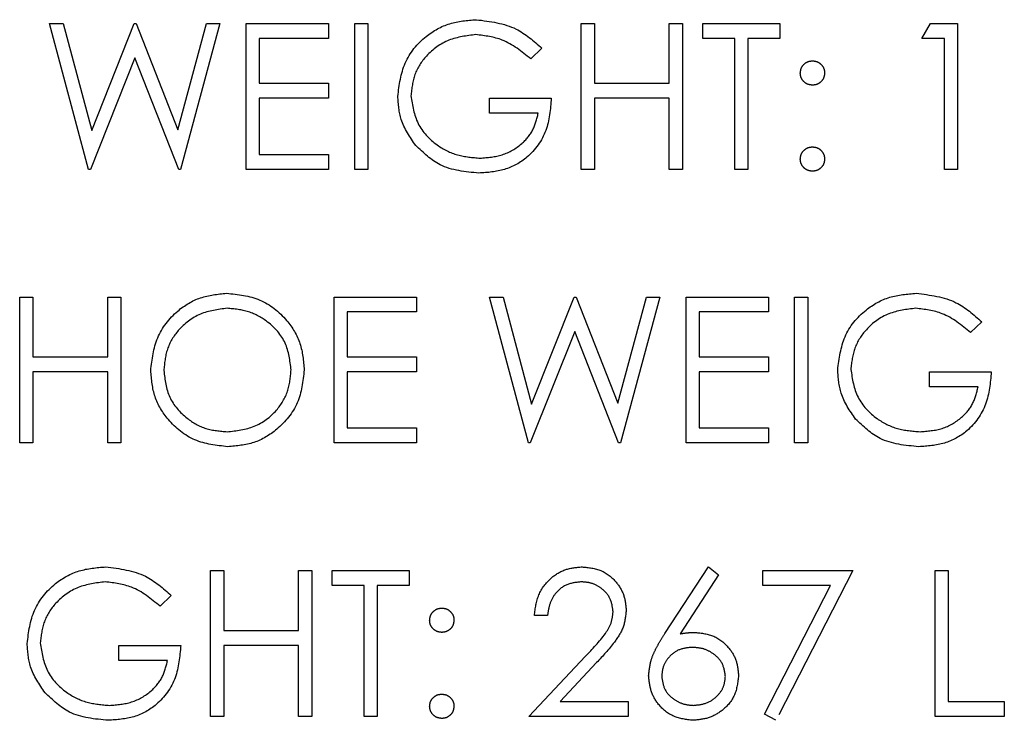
# Model space of a CAD drawing. Header units: inches. Extents: x 1880 to 2363, y -453 to -54.
# Tile 494 of 656: x 1903.26 to 1903.867, y -127.103 to -126.671. Entities that reach past the tile are written whole.
import ezdxf

# ---------------------------------------------------------------- set-up
doc = ezdxf.new("R2010")
doc.units = ezdxf.units.IN
doc.header["$LTSCALE"] = 0.5
doc.header["$MEASUREMENT"] = 0
doc.linetypes.add('HIDDEN', pattern=[0.225, 0.15, -0.075])
doc.layers.add('SID-M-H', color=4, linetype='HIDDEN')

msp = doc.modelspace()

# ---------------------------------------------------------------- linework, layer by layer
at = {"layer": 'SID-M-H'}
for p, q in [((1903.27857, -126.67347), (1903.28691, -126.67347)), ((1903.30251, -126.76347), (1903.27857, -126.67347)), ((1903.28691, -126.67347), (1903.30453, -126.73948)), ((1903.30453, -126.73948), (1903.33072, -126.67347)), ((1903.33072, -126.67347), (1903.3319, -126.67347)), ((1903.3319, -126.67347), (1903.3576, -126.73902)), ((1903.3576, -126.73902), (1903.37531, -126.67347)), ((1903.38357, -126.67347), (1903.3593, -126.76347)), ((1903.37531, -126.67347), (1903.38357, -126.67347)), ((1903.39972, -126.76347), (1903.39972, -126.67347)), ((1903.39972, -126.67347), (1903.45049, -126.67347)), ((1903.45049, -126.67347), (1903.45049, -126.6827)), ((1903.46664, -126.67347), (1903.47472, -126.67347)), ((1903.46664, -126.76347), (1903.46664, -126.67347)), ((1903.47472, -126.67347), (1903.47472, -126.76347)), ((1903.60626, -126.67347), (1903.61434, -126.67347)), ((1903.60626, -126.76347), (1903.60626, -126.67347)), ((1903.61434, -126.67347), (1903.61434, -126.71039)), ((1903.66049, -126.67347), (1903.66857, -126.67347)), ((1903.66049, -126.71039), (1903.66049, -126.67347)), ((1903.66857, -126.67347), (1903.66857, -126.76347)), ((1903.68126, -126.67347), (1903.72857, -126.67347)), ((1903.68126, -126.6827), (1903.68126, -126.67347)), ((1903.72857, -126.67347), (1903.72857, -126.6827)), ((1903.81626, -126.6827), (1903.82154, -126.67347)), ((1903.82154, -126.67347), (1903.83818, -126.67347)), ((1903.83818, -126.67347), (1903.83818, -126.76347)), ((1903.4078, -126.6827), (1903.4078, -126.71039)), ((1903.45049, -126.6827), (1903.4078, -126.6827)), ((1903.70087, -126.6827), (1903.68126, -126.6827)), ((1903.70087, -126.76347), (1903.70087, -126.6827)), ((1903.70895, -126.6827), (1903.70895, -126.76347)), ((1903.72857, -126.6827), (1903.70895, -126.6827)), ((1903.8301, -126.6827), (1903.81626, -126.6827)), ((1903.8301, -126.76347), (1903.8301, -126.6827)), ((1903.58203, -126.68883), (1903.5751, -126.69539)), ((1903.33107, -126.69464), (1903.30366, -126.76347)), ((1903.35815, -126.76347), (1903.33107, -126.69464)), ((1903.4078, -126.71039), (1903.45049, -126.71039)), ((1903.45049, -126.71039), (1903.45049, -126.71963)), ((1903.61434, -126.71039), (1903.66049, -126.71039)), ((1903.4078, -126.71963), (1903.4078, -126.75424)), ((1903.45049, -126.71963), (1903.4078, -126.71963)), ((1903.54972, -126.71963), (1903.5878, -126.71963)), ((1903.54972, -126.72886), (1903.54972, -126.71963)), ((1903.61434, -126.71963), (1903.61434, -126.76347)), ((1903.66049, -126.71963), (1903.61434, -126.71963)), ((1903.66049, -126.76347), (1903.66049, -126.71963)), ((1903.57972, -126.72886), (1903.54972, -126.72886)), ((1903.4078, -126.75424), (1903.45049, -126.75424)), ((1903.45049, -126.75424), (1903.45049, -126.76347)), ((1903.30366, -126.76347), (1903.30251, -126.76347)), ((1903.3593, -126.76347), (1903.35815, -126.76347)), ((1903.45049, -126.76347), (1903.39972, -126.76347)), ((1903.47472, -126.76347), (1903.46664, -126.76347)), ((1903.61434, -126.76347), (1903.60626, -126.76347)), ((1903.66857, -126.76347), (1903.66049, -126.76347)), ((1903.70895, -126.76347), (1903.70087, -126.76347)), ((1903.83818, -126.76347), (1903.8301, -126.76347)), ((1903.2601, -126.84222), (1903.26818, -126.84222)), ((1903.2601, -126.93222), (1903.2601, -126.84222)), ((1903.26818, -126.84222), (1903.26818, -126.87914)), ((1903.31434, -126.84222), (1903.32241, -126.84222)), ((1903.31434, -126.87914), (1903.31434, -126.84222)), ((1903.32241, -126.84222), (1903.32241, -126.93222)), ((1903.45395, -126.84222), (1903.50472, -126.84222)), ((1903.45395, -126.93222), (1903.45395, -126.84222)), ((1903.50472, -126.84222), (1903.50472, -126.85145)), ((1903.54972, -126.84222), (1903.55807, -126.84222)), ((1903.57366, -126.93222), (1903.54972, -126.84222)), ((1903.55807, -126.84222), (1903.57568, -126.90823)), ((1903.57568, -126.90823), (1903.60188, -126.84222)), ((1903.60188, -126.84222), (1903.60305, -126.84222)), ((1903.60305, -126.84222), (1903.62876, -126.90777)), ((1903.62876, -126.90777), (1903.64646, -126.84222)), ((1903.65472, -126.84222), (1903.63045, -126.93222)), ((1903.64646, -126.84222), (1903.65472, -126.84222)), ((1903.67087, -126.84222), (1903.72164, -126.84222)), ((1903.67087, -126.93222), (1903.67087, -126.84222)), ((1903.72164, -126.84222), (1903.72164, -126.85145)), ((1903.7378, -126.84222), (1903.74587, -126.84222)), ((1903.7378, -126.93222), (1903.7378, -126.84222)), ((1903.74587, -126.84222), (1903.74587, -126.93222)), ((1903.46203, -126.85145), (1903.46203, -126.87914)), ((1903.50472, -126.85145), (1903.46203, -126.85145)), ((1903.67895, -126.85145), (1903.67895, -126.87914)), ((1903.72164, -126.85145), (1903.67895, -126.85145)), ((1903.85318, -126.85758), (1903.84626, -126.86414)), ((1903.60222, -126.86339), (1903.57482, -126.93222)), ((1903.6293, -126.93222), (1903.60222, -126.86339)), ((1903.26818, -126.87914), (1903.31434, -126.87914)), ((1903.46203, -126.87914), (1903.50472, -126.87914)), ((1903.50472, -126.87914), (1903.50472, -126.88838)), ((1903.67895, -126.87914), (1903.72164, -126.87914)), ((1903.72164, -126.87914), (1903.72164, -126.88838)), ((1903.26818, -126.88838), (1903.26818, -126.93222)), ((1903.31434, -126.88838), (1903.26818, -126.88838)), ((1903.31434, -126.93222), (1903.31434, -126.88838)), ((1903.46203, -126.88838), (1903.46203, -126.92299)), ((1903.50472, -126.88838), (1903.46203, -126.88838)), ((1903.67895, -126.88838), (1903.67895, -126.92299)), ((1903.72164, -126.88838), (1903.67895, -126.88838)), ((1903.82087, -126.88838), (1903.85895, -126.88838)), ((1903.82087, -126.89761), (1903.82087, -126.88838)), ((1903.85087, -126.89761), (1903.82087, -126.89761)), ((1903.46203, -126.92299), (1903.50472, -126.92299)), ((1903.50472, -126.92299), (1903.50472, -126.93222)), ((1903.67895, -126.92299), (1903.72164, -126.92299)), ((1903.72164, -126.92299), (1903.72164, -126.93222)), ((1903.26818, -126.93222), (1903.2601, -126.93222)), ((1903.32241, -126.93222), (1903.31434, -126.93222)), ((1903.50472, -126.93222), (1903.45395, -126.93222)), ((1903.57482, -126.93222), (1903.57366, -126.93222)), ((1903.63045, -126.93222), (1903.6293, -126.93222)), ((1903.72164, -126.93222), (1903.67087, -126.93222)), ((1903.74587, -126.93222), (1903.7378, -126.93222)), ((1903.65786, -127.04973), (1903.68472, -127.00866)), ((1903.68472, -127.00866), (1903.69094, -127.01355)), ((1903.3778, -127.01097), (1903.38587, -127.01097)), ((1903.3778, -127.10097), (1903.3778, -127.01097)), ((1903.38587, -127.01097), (1903.38587, -127.04789)), ((1903.43203, -127.01097), (1903.4401, -127.01097)), ((1903.43203, -127.04789), (1903.43203, -127.01097)), ((1903.4401, -127.01097), (1903.4401, -127.10097)), ((1903.4528, -127.01097), (1903.5001, -127.01097)), ((1903.4528, -127.0202), (1903.4528, -127.01097)), ((1903.5001, -127.01097), (1903.5001, -127.0202)), ((1903.69094, -127.01355), (1903.66716, -127.04991)), ((1903.71818, -127.01097), (1903.77357, -127.01097)), ((1903.71818, -127.0202), (1903.71818, -127.01097)), ((1903.77357, -127.01097), (1903.72626, -127.10328)), ((1903.82434, -127.01097), (1903.83241, -127.01097)), ((1903.82434, -127.10097), (1903.82434, -127.01097)), ((1903.83241, -127.01097), (1903.83241, -127.09174)), ((1903.47241, -127.0202), (1903.4528, -127.0202)), ((1903.47241, -127.10097), (1903.47241, -127.0202)), ((1903.48049, -127.0202), (1903.48049, -127.10097)), ((1903.5001, -127.0202), (1903.48049, -127.0202)), ((1903.7599, -127.0202), (1903.71818, -127.0202)), ((1903.71928, -127.09944), (1903.7599, -127.0202)), ((1903.35357, -127.02633), (1903.34664, -127.03289)), ((1903.58549, -127.03866), (1903.57741, -127.03866)), ((1903.38587, -127.04789), (1903.43203, -127.04789)), ((1903.32126, -127.05713), (1903.35934, -127.05713)), ((1903.32126, -127.06636), (1903.32126, -127.05713)), ((1903.38587, -127.05713), (1903.38587, -127.10097)), ((1903.43203, -127.05713), (1903.38587, -127.05713)), ((1903.43203, -127.10097), (1903.43203, -127.05713)), ((1903.57395, -127.10097), (1903.60885, -127.06372)), ((1903.35126, -127.06636), (1903.32126, -127.06636)), ((1903.61574, -127.06771), (1903.59322, -127.09174)), ((1903.59322, -127.09174), (1903.6351, -127.09174)), ((1903.6351, -127.09174), (1903.6351, -127.10097)), ((1903.83241, -127.09174), (1903.86703, -127.09174)), ((1903.86703, -127.09174), (1903.86703, -127.10097)), ((1903.38587, -127.10097), (1903.3778, -127.10097)), ((1903.4401, -127.10097), (1903.43203, -127.10097)), ((1903.48049, -127.10097), (1903.47241, -127.10097)), ((1903.6351, -127.10097), (1903.57395, -127.10097)), ((1903.72626, -127.10328), (1903.71928, -127.09944)), ((1903.86703, -127.10097), (1903.82434, -127.10097))]:
    msp.add_line(p, q, dxfattribs=at)
for points, knots in [([(1903.49318, -126.71844), (1903.49407, -126.71138), (1903.49584, -126.69728), (1903.50879, -126.68145), (1903.52493, -126.6725), (1903.53603, -126.67161), (1903.54159, -126.67116)], [0, 0, 0, 0, 0.27959, 0.559072, 0.779411, 1, 1, 1, 1]), ([(1903.54159, -126.67116), (1903.55015, -126.67223), (1903.56549, -126.67414), (1903.57696, -126.68433), (1903.58203, -126.68883)], [0, 0, 0, 0, 0.558579, 1, 1, 1, 1]), ([(1903.54132, -126.68039), (1903.53563, -126.68109), (1903.52424, -126.68247), (1903.51095, -126.69208), (1903.50278, -126.70464), (1903.50176, -126.7136), (1903.50126, -126.71808)], [0, 0, 0, 0, 0.279847, 0.559555, 0.779847, 1, 1, 1, 1]), ([(1903.5751, -126.69539), (1903.56954, -126.69082), (1903.5596, -126.68264), (1903.54691, -126.68108), (1903.54132, -126.68039)], [0, 0, 0, 0, 0.55984, 1, 1, 1, 1]), ([(1903.74126, -126.70405), (1903.7414, -126.70295), (1903.74167, -126.70074), (1903.7437, -126.6983), (1903.74616, -126.69679), (1903.74789, -126.69663), (1903.74876, -126.69655)], [0, 0, 0, 0, 0.279585, 0.559454, 0.779697, 1, 1, 1, 1]), ([(1903.74876, -126.69655), (1903.74987, -126.69667), (1903.75209, -126.69693), (1903.75451, -126.69899), (1903.75605, -126.70143), (1903.75619, -126.70318), (1903.75626, -126.70405)], [0, 0, 0, 0, 0.279602, 0.559212, 0.779475, 1, 1, 1, 1]), ([(1903.74876, -126.71155), (1903.74765, -126.71142), (1903.74544, -126.71116), (1903.74299, -126.70911), (1903.74149, -126.70666), (1903.74133, -126.70492), (1903.74126, -126.70405)], [0, 0, 0, 0, 0.279647, 0.559299, 0.779615, 1, 1, 1, 1]), ([(1903.75626, -126.70405), (1903.75613, -126.70516), (1903.75589, -126.70738), (1903.75382, -126.70981), (1903.75137, -126.71133), (1903.74963, -126.71148), (1903.74876, -126.71155)], [0, 0, 0, 0, 0.279517, 0.559326, 0.779544, 1, 1, 1, 1]), ([(1903.50422, -126.74876), (1903.50066, -126.74361), (1903.49431, -126.73441), (1903.49353, -126.72332), (1903.49318, -126.71844)], [0, 0, 0, 0, 0.559317, 1, 1, 1, 1]), ([(1903.50126, -126.71808), (1903.50218, -126.72402), (1903.50402, -126.73593), (1903.51597, -126.74851), (1903.52984, -126.75543), (1903.53922, -126.75618), (1903.54391, -126.75655)], [0, 0, 0, 0, 0.2790614, 0.5585842, 0.7792365, 1, 1, 1, 1]), ([(1903.5878, -126.71963), (1903.58724, -126.72642), (1903.58614, -126.73998), (1903.57475, -126.75603), (1903.55919, -126.76469), (1903.54854, -126.76542), (1903.54321, -126.76578)], [0, 0, 0, 0, 0.280351, 0.559367, 0.779371, 1, 1, 1, 1]), ([(1903.54391, -126.75655), (1903.54856, -126.75619), (1903.55784, -126.75548), (1903.56924, -126.74879), (1903.57714, -126.73954), (1903.57886, -126.73242), (1903.57972, -126.72886)], [0, 0, 0, 0, 0.2802537, 0.5599124, 0.7799408, 1, 1, 1, 1]), ([(1903.54321, -126.76578), (1903.53481, -126.76501), (1903.51978, -126.76364), (1903.50898, -126.75331), (1903.50422, -126.74876)], [0, 0, 0, 0, 0.559617, 1, 1, 1, 1]), ([(1903.74126, -126.75713), (1903.74139, -126.75602), (1903.74165, -126.75381), (1903.74369, -126.75136), (1903.74615, -126.74985), (1903.74789, -126.7497), (1903.74876, -126.74963)], [0, 0, 0, 0, 0.279576, 0.559284, 0.779552, 1, 1, 1, 1]), ([(1903.74876, -126.74963), (1903.74987, -126.74975), (1903.75209, -126.75), (1903.75451, -126.75207), (1903.75605, -126.75451), (1903.75619, -126.75625), (1903.75626, -126.75713)], [0, 0, 0, 0, 0.279602, 0.559212, 0.779475, 1, 1, 1, 1]), ([(1903.74876, -126.76463), (1903.74765, -126.76449), (1903.74545, -126.76422), (1903.74301, -126.76218), (1903.7415, -126.75973), (1903.74134, -126.75799), (1903.74126, -126.75713)], [0, 0, 0, 0, 0.279581, 0.559143, 0.779575, 1, 1, 1, 1]), ([(1903.75626, -126.75713), (1903.75613, -126.75823), (1903.75587, -126.76044), (1903.75382, -126.76288), (1903.75136, -126.76439), (1903.74963, -126.76455), (1903.74876, -126.76463)], [0, 0, 0, 0, 0.279469, 0.559358, 0.779674, 1, 1, 1, 1]), ([(1903.34087, -126.88762), (1903.3417, -126.88067), (1903.34337, -126.86679), (1903.35568, -126.85097), (1903.37123, -126.84155), (1903.38215, -126.84046), (1903.3876, -126.83991)], [0, 0, 0, 0, 0.279731, 0.559327, 0.77968, 1, 1, 1, 1]), ([(1903.3876, -126.83991), (1903.39466, -126.84065), (1903.40876, -126.84213), (1903.42453, -126.85491), (1903.4341, -126.87059), (1903.43503, -126.88165), (1903.43549, -126.88719)], [0, 0, 0, 0, 0.279767, 0.559358, 0.779571, 1, 1, 1, 1]), ([(1903.76434, -126.88719), (1903.76522, -126.88013), (1903.767, -126.86603), (1903.77995, -126.8502), (1903.79609, -126.84125), (1903.80719, -126.84036), (1903.81274, -126.83991)], [0, 0, 0, 0, 0.27959, 0.559072, 0.779411, 1, 1, 1, 1]), ([(1903.81274, -126.83991), (1903.82131, -126.84098), (1903.83664, -126.84289), (1903.84812, -126.85308), (1903.85318, -126.85758)], [0, 0, 0, 0, 0.558579, 1, 1, 1, 1]), ([(1903.388, -126.84914), (1903.38232, -126.84988), (1903.37096, -126.85136), (1903.35796, -126.86138), (1903.35018, -126.87413), (1903.34936, -126.8831), (1903.34895, -126.88758)], [0, 0, 0, 0, 0.279627, 0.55935, 0.77963, 1, 1, 1, 1]), ([(1903.42741, -126.88717), (1903.42672, -126.88145), (1903.42534, -126.87003), (1903.41439, -126.85763), (1903.40142, -126.85047), (1903.39247, -126.84959), (1903.388, -126.84914)], [0, 0, 0, 0, 0.279468, 0.55887, 0.779516, 1, 1, 1, 1]), ([(1903.81247, -126.84914), (1903.80678, -126.84984), (1903.7954, -126.85122), (1903.7821, -126.86083), (1903.77393, -126.87339), (1903.77292, -126.88235), (1903.77241, -126.88683)], [0, 0, 0, 0, 0.279847, 0.559555, 0.779847, 1, 1, 1, 1]), ([(1903.84626, -126.86414), (1903.84069, -126.85957), (1903.83075, -126.85139), (1903.81806, -126.84983), (1903.81247, -126.84914)], [0, 0, 0, 0, 0.55984, 1, 1, 1, 1]), ([(1903.38833, -126.93453), (1903.38135, -126.93376), (1903.3674, -126.93221), (1903.35189, -126.91949), (1903.34233, -126.90404), (1903.34136, -126.89309), (1903.34087, -126.88762)], [0, 0, 0, 0, 0.279663, 0.559354, 0.779636, 1, 1, 1, 1]), ([(1903.34895, -126.88758), (1903.34964, -126.89325), (1903.35102, -126.9046), (1903.36189, -126.91683), (1903.37464, -126.9242), (1903.38355, -126.92493), (1903.388, -126.9253)], [0, 0, 0, 0, 0.279416, 0.559077, 0.779478, 1, 1, 1, 1]), ([(1903.388, -126.9253), (1903.39372, -126.92465), (1903.40514, -126.92335), (1903.41838, -126.91349), (1903.42617, -126.90066), (1903.427, -126.89167), (1903.42741, -126.88717)], [0, 0, 0, 0, 0.2798297, 0.559389, 0.7796538, 1, 1, 1, 1]), ([(1903.43549, -126.88719), (1903.4347, -126.89417), (1903.43311, -126.90814), (1903.4203, -126.92362), (1903.40478, -126.93313), (1903.39381, -126.93406), (1903.38833, -126.93453)], [0, 0, 0, 0, 0.27963, 0.559343, 0.779597, 1, 1, 1, 1]), ([(1903.77537, -126.91751), (1903.77182, -126.91236), (1903.76547, -126.90316), (1903.76468, -126.89207), (1903.76434, -126.88719)], [0, 0, 0, 0, 0.559317, 1, 1, 1, 1]), ([(1903.77241, -126.88683), (1903.77333, -126.89277), (1903.77518, -126.90468), (1903.78712, -126.91726), (1903.80099, -126.92418), (1903.81038, -126.92493), (1903.81507, -126.9253)], [0, 0, 0, 0, 0.279061, 0.558584, 0.779236, 1, 1, 1, 1]), ([(1903.85895, -126.88838), (1903.8584, -126.89517), (1903.85729, -126.90873), (1903.8459, -126.92478), (1903.83035, -126.93344), (1903.8197, -126.93417), (1903.81437, -126.93453)], [0, 0, 0, 0, 0.280351, 0.559367, 0.779371, 1, 1, 1, 1]), ([(1903.81507, -126.9253), (1903.81971, -126.92494), (1903.82899, -126.92423), (1903.84039, -126.91754), (1903.84829, -126.90829), (1903.85001, -126.90117), (1903.85087, -126.89761)], [0, 0, 0, 0, 0.280254, 0.559912, 0.779941, 1, 1, 1, 1]), ([(1903.81437, -126.93453), (1903.80596, -126.93376), (1903.79094, -126.93239), (1903.78013, -126.92206), (1903.77537, -126.91751)], [0, 0, 0, 0, 0.559617, 1, 1, 1, 1]), ([(1903.26472, -127.05594), (1903.26561, -127.04888), (1903.26738, -127.03478), (1903.28033, -127.01895), (1903.29647, -127.01), (1903.30757, -127.00911), (1903.31313, -127.00866)], [0, 0, 0, 0, 0.27959, 0.559072, 0.779411, 1, 1, 1, 1]), ([(1903.31313, -127.00866), (1903.32169, -127.00973), (1903.33703, -127.01164), (1903.3485, -127.02183), (1903.35357, -127.02633)], [0, 0, 0, 0, 0.558579, 1, 1, 1, 1]), ([(1903.57741, -127.03866), (1903.57794, -127.03429), (1903.57898, -127.02555), (1903.58666, -127.01555), (1903.59643, -127.00955), (1903.60332, -127.00896), (1903.60676, -127.00866)], [0, 0, 0, 0, 0.280029, 0.559515, 0.779668, 1, 1, 1, 1]), ([(1903.60676, -127.00866), (1903.61078, -127.00904), (1903.61879, -127.00979), (1903.6277, -127.01712), (1903.6331, -127.02601), (1903.63367, -127.03228), (1903.63395, -127.03542)], [0, 0, 0, 0, 0.27989, 0.559224, 0.779582, 1, 1, 1, 1]), ([(1903.31286, -127.01789), (1903.30716, -127.01859), (1903.29578, -127.01997), (1903.28249, -127.02958), (1903.27431, -127.04214), (1903.2733, -127.0511), (1903.2728, -127.05558)], [0, 0, 0, 0, 0.279847, 0.559555, 0.779847, 1, 1, 1, 1]), ([(1903.34664, -127.03289), (1903.34108, -127.02832), (1903.33114, -127.02014), (1903.31844, -127.01858), (1903.31286, -127.01789)], [0, 0, 0, 0, 0.55984, 1, 1, 1, 1]), ([(1903.60635, -127.01789), (1903.60327, -127.01821), (1903.59713, -127.01884), (1903.59019, -127.02445), (1903.58645, -127.03149), (1903.58581, -127.03627), (1903.58549, -127.03866)], [0, 0, 0, 0, 0.279699, 0.558847, 0.779176, 1, 1, 1, 1]), ([(1903.62587, -127.03614), (1903.6255, -127.03336), (1903.62474, -127.02779), (1903.61924, -127.02189), (1903.61292, -127.01839), (1903.60854, -127.01806), (1903.60635, -127.01789)], [0, 0, 0, 0, 0.279126, 0.558978, 0.77935, 1, 1, 1, 1]), ([(1903.5128, -127.04155), (1903.51293, -127.04045), (1903.51321, -127.03824), (1903.51524, -127.0358), (1903.5177, -127.03429), (1903.51943, -127.03413), (1903.5203, -127.03405)], [0, 0, 0, 0, 0.279585, 0.559454, 0.779697, 1, 1, 1, 1]), ([(1903.5203, -127.03405), (1903.52141, -127.03417), (1903.52362, -127.03443), (1903.52605, -127.03649), (1903.52759, -127.03893), (1903.52773, -127.04068), (1903.5278, -127.04155)], [0, 0, 0, 0, 0.279602, 0.559212, 0.779475, 1, 1, 1, 1]), ([(1903.60885, -127.06372), (1903.61317, -127.05928), (1903.61918, -127.05309), (1903.62515, -127.04349), (1903.62563, -127.03859), (1903.62587, -127.03614)], [0, 0, 0, 0, 0.560717, 0.780532, 1, 1, 1, 1]), ([(1903.63395, -127.03542), (1903.63359, -127.03899), (1903.63285, -127.04613), (1903.62566, -127.05693), (1903.6195, -127.06362), (1903.61574, -127.06771)], [0, 0, 0, 0, 0.279288, 0.559154, 1, 1, 1, 1]), ([(1903.5203, -127.04905), (1903.51919, -127.04892), (1903.51698, -127.04866), (1903.51453, -127.04661), (1903.51303, -127.04416), (1903.51287, -127.04242), (1903.5128, -127.04155)], [0, 0, 0, 0, 0.279647, 0.559299, 0.779615, 1, 1, 1, 1]), ([(1903.5278, -127.04155), (1903.52767, -127.04266), (1903.52742, -127.04488), (1903.52536, -127.04731), (1903.52291, -127.04883), (1903.52117, -127.04898), (1903.5203, -127.04905)], [0, 0, 0, 0, 0.2795175, 0.5593264, 0.7795441, 1, 1, 1, 1]), ([(1903.6478, -127.07588), (1903.64812, -127.07266), (1903.64864, -127.06735), (1903.6515, -127.06049), (1903.65447, -127.05499), (1903.65673, -127.05149), (1903.65786, -127.04973)], [0, 0, 0, 0, 0.339374, 0.559486, 0.779731, 1, 1, 1, 1]), ([(1903.66716, -127.04991), (1903.66889, -127.04964), (1903.67198, -127.04916), (1903.67511, -127.04908), (1903.67648, -127.04905)], [0, 0, 0, 0, 0.55991, 1, 1, 1, 1]), ([(1903.67648, -127.04905), (1903.68042, -127.0495), (1903.68831, -127.0504), (1903.69709, -127.05762), (1903.7024, -127.06642), (1903.70292, -127.07261), (1903.70318, -127.07571)], [0, 0, 0, 0, 0.279638, 0.559326, 0.779527, 1, 1, 1, 1]), ([(1903.27575, -127.08626), (1903.2722, -127.08111), (1903.26585, -127.07191), (1903.26507, -127.06082), (1903.26472, -127.05594)], [0, 0, 0, 0, 0.559317, 1, 1, 1, 1]), ([(1903.2728, -127.05558), (1903.27372, -127.06152), (1903.27556, -127.07343), (1903.2875, -127.08601), (1903.30138, -127.09293), (1903.31076, -127.09368), (1903.31545, -127.09405)], [0, 0, 0, 0, 0.2790614, 0.5585842, 0.7792365, 1, 1, 1, 1]), ([(1903.35934, -127.05713), (1903.35878, -127.06392), (1903.35768, -127.07748), (1903.34629, -127.09353), (1903.33073, -127.10219), (1903.32008, -127.10292), (1903.31475, -127.10328)], [0, 0, 0, 0, 0.2803512, 0.5593674, 0.7793709, 1, 1, 1, 1]), ([(1903.67479, -127.05828), (1903.67204, -127.05851), (1903.66657, -127.05898), (1903.66028, -127.06372), (1903.65646, -127.06976), (1903.65607, -127.07405), (1903.65587, -127.0762)], [0, 0, 0, 0, 0.280127, 0.559515, 0.779719, 1, 1, 1, 1]), ([(1903.6951, -127.0762), (1903.69469, -127.07338), (1903.69386, -127.06773), (1903.68795, -127.06204), (1903.68144, -127.05875), (1903.67701, -127.05844), (1903.67479, -127.05828)], [0, 0, 0, 0, 0.278754, 0.558605, 0.779147, 1, 1, 1, 1]), ([(1903.31545, -127.09405), (1903.3201, -127.09369), (1903.32937, -127.09298), (1903.34078, -127.08629), (1903.34868, -127.07704), (1903.3504, -127.06992), (1903.35126, -127.06636)], [0, 0, 0, 0, 0.280254, 0.559912, 0.779941, 1, 1, 1, 1]), ([(1903.67506, -127.10328), (1903.67103, -127.1028), (1903.66298, -127.10183), (1903.65389, -127.09452), (1903.64874, -127.08535), (1903.64811, -127.07903), (1903.6478, -127.07588)], [0, 0, 0, 0, 0.2796696, 0.5590848, 0.7795576, 1, 1, 1, 1]), ([(1903.65587, -127.0762), (1903.65626, -127.07896), (1903.65703, -127.0845), (1903.66265, -127.09021), (1903.66898, -127.09355), (1903.67332, -127.09388), (1903.67549, -127.09405)], [0, 0, 0, 0, 0.279059, 0.55882, 0.779303, 1, 1, 1, 1]), ([(1903.70318, -127.07571), (1903.70272, -127.07983), (1903.70179, -127.08807), (1903.6941, -127.09719), (1903.68473, -127.10237), (1903.67828, -127.10298), (1903.67506, -127.10328)], [0, 0, 0, 0, 0.279631, 0.55896, 0.779478, 1, 1, 1, 1]), ([(1903.67549, -127.09405), (1903.67825, -127.09377), (1903.68378, -127.09322), (1903.69019, -127.08861), (1903.69442, -127.08272), (1903.69488, -127.07837), (1903.6951, -127.0762)], [0, 0, 0, 0, 0.280018, 0.559853, 0.779987, 1, 1, 1, 1]), ([(1903.31475, -127.10328), (1903.30634, -127.10251), (1903.29132, -127.10114), (1903.28051, -127.09081), (1903.27575, -127.08626)], [0, 0, 0, 0, 0.559617, 1, 1, 1, 1]), ([(1903.5128, -127.09463), (1903.51293, -127.09352), (1903.51319, -127.09131), (1903.51523, -127.08886), (1903.51769, -127.08735), (1903.51943, -127.0872), (1903.5203, -127.08713)], [0, 0, 0, 0, 0.279576, 0.559284, 0.779552, 1, 1, 1, 1]), ([(1903.5203, -127.08713), (1903.52141, -127.08725), (1903.52362, -127.0875), (1903.52605, -127.08957), (1903.52759, -127.09201), (1903.52773, -127.09375), (1903.5278, -127.09463)], [0, 0, 0, 0, 0.279602, 0.559212, 0.779475, 1, 1, 1, 1]), ([(1903.5203, -127.10213), (1903.51919, -127.10199), (1903.51699, -127.10172), (1903.51455, -127.09968), (1903.51304, -127.09723), (1903.51288, -127.09549), (1903.5128, -127.09463)], [0, 0, 0, 0, 0.279581, 0.559143, 0.779575, 1, 1, 1, 1]), ([(1903.5278, -127.09463), (1903.52767, -127.09573), (1903.5274, -127.09794), (1903.52536, -127.10038), (1903.5229, -127.10189), (1903.52117, -127.10205), (1903.5203, -127.10213)], [0, 0, 0, 0, 0.279469, 0.559358, 0.779674, 1, 1, 1, 1])]:
    msp.add_open_spline(points, degree=3, knots=knots, dxfattribs=at)

doc.saveas('drawing.dxf')
